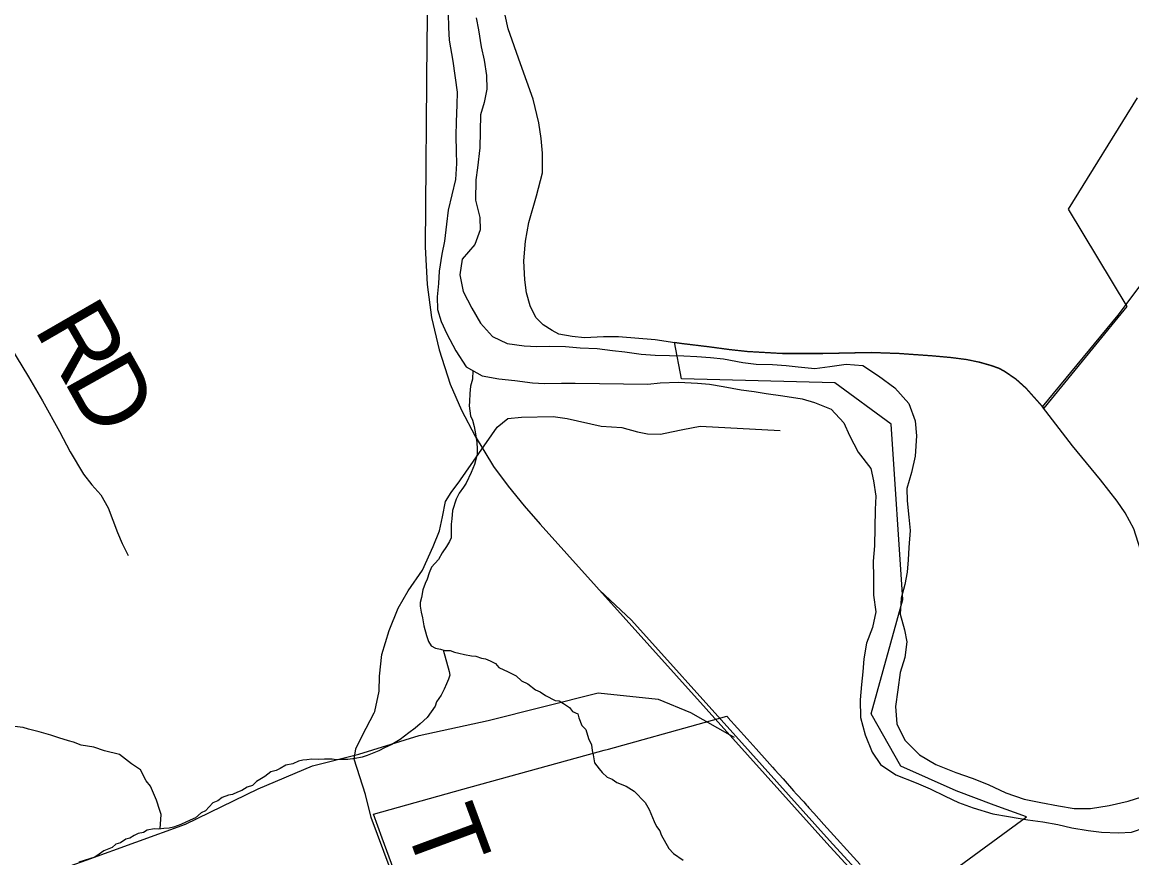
# Model space of a CAD drawing. Extents: x 0 to 34, y 0 to 22.
# Drawn here: x 4.106 to 4.974, y 17.9 to 18.554 of the extents above; entities that cross this region are included whole.
import ezdxf

# ---------------------------------------------------------------- set-up
doc = ezdxf.new("R2010")
doc.units = 0
for name, color, linetype in [('GM_X_Corporation', 7, 'Continuous'), ('GM_X_County_Road', 7, 'Continuous'), ('GM_X_Major_River', 7, 'Continuous'), ('GM_X_Minor_River', 7, 'Continuous'), ('GM_X_Rail_Line', 7, 'Continuous'), ('GM_X_State_Route', 7, 'Continuous'), ('GM_X_Township_Road', 7, 'Continuous'), ('GM_X_Township_Road_Text', 7, 'Continuous')]:
    doc.layers.add(name, color=color, linetype=linetype)

msp = doc.modelspace()

# ---------------------------------------------------------------- linework, layer by layer
at = {"layer": 'GM_X_Corporation'}
for points in [[(4.78763, 17.85568), (4.89183, 17.93218), (4.86662, 17.94128), (4.83691, 17.95241), (4.79356, 17.97192), (4.77043, 18.01277), (4.79511, 18.1023), (4.78607, 18.2397), (4.74184, 18.272), (4.62184, 18.27522), (4.61634, 18.30374), (4.62201, 18.30299), (4.64355, 18.30032), (4.65907, 18.29832), (4.67326, 18.29664), (4.7008, 18.29531), (4.73235, 18.29531), (4.77025, 18.29598), (4.79234, 18.29507), (4.81804, 18.29344), (4.83231, 18.29201), (4.84475, 18.29038), (4.85495, 18.28834), (4.86393, 18.28569), (4.87005, 18.28365), (4.87452, 18.28143), (4.88348, 18.27497), (4.89139, 18.26799), (4.9041, 18.25381), (4.90571, 18.25201), (4.94383, 18.29891), (4.97074, 18.33169), (4.92469, 18.408), (4.9788, 18.49504)], [(4.406, 17.86599), (4.38774, 17.91557), (4.38082, 17.93439), (4.38082, 17.93439), (4.45079, 17.95372), (4.56137, 17.98427), (4.56489, 17.98525), (4.63956, 18.00592), (4.65744, 18.01087), (4.65804, 18.0102), (4.65805, 18.01018), (4.65816, 18.01006), (4.67325, 17.99322), (4.68035, 17.9853), (4.689, 17.97564), (4.69321, 17.97094), (4.69502, 17.96892), (4.70135, 17.96185), (4.70959, 17.95266), (4.71201, 17.94996), (4.71752, 17.9438), (4.71983, 17.94122), (4.72053, 17.94044), (4.72054, 17.94043), (4.72165, 17.93921), (4.72541, 17.93504), (4.73336, 17.92624), (4.76168, 17.89491)]]:
    msp.add_lwpolyline(points, dxfattribs=at)
at = {"layer": 'GM_X_County_Road'}
for points in [[(4.9727, 18.3371), (5.00223, 18.37626), (5.03782, 18.42676), (5.04501, 18.43595), (5.05166, 18.44127), (5.06044, 18.44567), (5.06763, 18.4442), (5.08027, 18.44034), (5.0989, 18.43541), (5.10984, 18.43333), (5.13656, 18.42823), (5.21538, 18.41117), (5.25305, 18.40101), (5.26255, 18.40057), (5.26985, 18.40289), (5.28056, 18.40941), (5.29448, 18.41835), (5.30321, 18.42145), (5.31134, 18.42209), (5.32243, 18.41846), (5.33569, 18.41438), (5.34408, 18.40764), (5.34776, 18.40276)], [(4.90433, 18.25328), (4.96356, 18.32498), (4.96975, 18.33319), (4.9727, 18.3371)]]:
    msp.add_lwpolyline(points, dxfattribs=at)
at = {"layer": 'GM_X_Major_River'}
for points in [[(4.43927, 18.56122), (4.43948, 18.5502), (4.44008, 18.5403), (4.44285, 18.52391), (4.44625, 18.49952), (4.44609, 18.48964), (4.4455, 18.47635), (4.44532, 18.46533), (4.4455, 18.45316), (4.44573, 18.44365), (4.44514, 18.43111), (4.43944, 18.40726), (4.43812, 18.39626), (4.43639, 18.38298), (4.43432, 18.37275), (4.43221, 18.35948), (4.43167, 18.34961), (4.43074, 18.33936), (4.43096, 18.32947), (4.43385, 18.31992), (4.43825, 18.31034), (4.44525, 18.29692), (4.45341, 18.28462), (4.46583, 18.27757), (4.47909, 18.27507), (4.4916, 18.27373), (4.50525, 18.27198), (4.51474, 18.27144), (4.52804, 18.2716), (4.53868, 18.27181), (4.59564, 18.27086), (4.60516, 18.27184), (4.6196, 18.27236), (4.63441, 18.27174), (4.64389, 18.27082), (4.6545, 18.26912), (4.66851, 18.26661), (4.67875, 18.2653), (4.68822, 18.26362), (4.70111, 18.26189), (4.71626, 18.25936), (4.72609, 18.25653), (4.73892, 18.25138), (4.74901, 18.24057), (4.7534, 18.23061), (4.76003, 18.21757), (4.77008, 18.20486), (4.7722, 18.19532), (4.77391, 18.18313), (4.77336, 18.17288), (4.7729, 18.14438), (4.77194, 18.13223), (4.77212, 18.11968), (4.77227, 18.10561), (4.77396, 18.09266), (4.77149, 18.08054), (4.76673, 18.06807), (4.76463, 18.05594), (4.76371, 18.0457)], [(4.46125, 18.55782), (4.463, 18.54829), (4.46506, 18.53495), (4.46755, 18.52464), (4.46926, 18.51245), (4.46946, 18.5018), (4.4674, 18.49157), (4.46458, 18.48173), (4.46416, 18.45589), (4.46239, 18.44033), (4.4611, 18.43085), (4.46084, 18.41489), (4.46404, 18.40153), (4.46426, 18.39164), (4.46028, 18.3803), (4.45021, 18.36869), (4.4485, 18.35655), (4.45094, 18.34359), (4.45795, 18.33054), (4.4646, 18.31865), (4.47393, 18.30823), (4.48561, 18.30272), (4.49888, 18.30098), (4.50875, 18.30043), (4.51825, 18.30065), (4.53116, 18.30044), (4.54254, 18.29949), (4.55583, 18.29889), (4.56796, 18.29717), (4.57744, 18.29625), (4.59033, 18.29452)], [(4.59033, 18.29452), (4.60133, 18.29357), (4.62374, 18.2932), (4.63398, 18.29265), (4.6446, 18.29172), (4.65485, 18.29079), (4.67, 18.28787), (4.68023, 18.28656), (4.69314, 18.28635), (4.70376, 18.28541), (4.71325, 18.2845), (4.72614, 18.28314), (4.73794, 18.28485), (4.75089, 18.28653), (4.76379, 18.28556), (4.77619, 18.27737), (4.78896, 18.26803), (4.79977, 18.25569), (4.80487, 18.2423), (4.80583, 18.2305), (4.8048, 18.21455), (4.80194, 18.20167), (4.79832, 18.18919), (4.79854, 18.17968), (4.79985, 18.16674), (4.80083, 18.15646), (4.79985, 18.14317), (4.79931, 18.13329), (4.7984, 18.12381), (4.79672, 18.11395), (4.79389, 18.10335), (4.79293, 18.09083), (4.79653, 18.0786), (4.79827, 18.06907), (4.79656, 18.05693), (4.79295, 18.04521), (4.79121, 18.03156), (4.78948, 18.01866), (4.7904, 18.00496), (4.79665, 17.99231), (4.80824, 17.98072), (4.82104, 17.97328), (4.83651, 17.96694), (4.84935, 17.96255), (4.8618, 17.9574), (4.87576, 17.95109), (4.89011, 17.9459), (4.90299, 17.94341), (4.917, 17.9409), (4.92912, 17.9388), (4.94204, 17.93858), (4.95651, 17.941), (4.97138, 17.94455), (4.98207, 17.9478)], [(4.76371, 18.0457), (4.76279, 18.03583), (4.76183, 18.02368), (4.76199, 18.00999), (4.76556, 17.99625), (4.77105, 17.98285), (4.77773, 17.97324), (4.78975, 17.96506), (4.8056, 17.95871), (4.81655, 17.95397), (4.82823, 17.94845), (4.83879, 17.94334), (4.85012, 17.93935), (4.86562, 17.93453), (4.87774, 17.93243), (4.89289, 17.9299), (4.90464, 17.92818), (4.91638, 17.92608), (4.92736, 17.92362), (4.94024, 17.9215), (4.95048, 17.9202), (4.96376, 17.9196), (4.97403, 17.92018), (4.98473, 17.92381)]]:
    msp.add_lwpolyline(points, dxfattribs=at)
at = {"layer": 'GM_X_Minor_River'}
for points in [[(4.45875, 18.28159), (4.45849, 18.27472), (4.45688, 18.26942), (4.45641, 18.26373), (4.45592, 18.25727), (4.45586, 18.25385), (4.45687, 18.24622), (4.45833, 18.24277), (4.45977, 18.2378), (4.46082, 18.23208), (4.46184, 18.22522), (4.46214, 18.22027), (4.46207, 18.21609), (4.46086, 18.21192), (4.46003, 18.20813), (4.45726, 18.20172), (4.45332, 18.19342), (4.45137, 18.19041), (4.44787, 18.18553), (4.44551, 18.181), (4.44269, 18.17193), (4.4422, 18.16547), (4.44175, 18.16129), (4.44158, 18.15065), (4.44038, 18.14762), (4.43804, 18.14386), (4.43454, 18.13898), (4.43179, 18.1337), (4.42636, 18.12771), (4.42438, 18.12318), (4.42278, 18.11827), (4.4212, 18.11487), (4.4196, 18.10995), (4.41836, 18.10389), (4.41753, 18.1001), (4.41748, 18.09706), (4.41816, 18.09248), (4.41923, 18.0879), (4.42026, 18.0818), (4.42242, 18.07415), (4.42386, 18.06957), (4.42608, 18.0661), (4.42947, 18.06414), (4.43326, 18.06332), (4.43667, 18.0625), (4.44085, 18.06242), (4.44425, 18.06122), (4.44766, 18.0604), (4.4522, 18.05918), (4.45751, 18.05833), (4.46092, 18.05789), (4.46546, 18.05629), (4.46849, 18.05585), (4.47226, 18.05427), (4.47641, 18.05229), (4.47902, 18.0492), (4.48619, 18.04566), (4.49259, 18.0425), (4.49671, 18.03862), (4.50162, 18.03626), (4.50762, 18.03159), (4.51139, 18.03), (4.51553, 18.02727), (4.52307, 18.02333), (4.5261, 18.0229), (4.52949, 18.02094), (4.53438, 18.01781), (4.53661, 18.01473), (4.54076, 18.01275), (4.54147, 18.0097), (4.54402, 18.00357), (4.54701, 18.00047), (4.54918, 17.99359), (4.55137, 17.98861), (4.55206, 17.98403), (4.55276, 17.9806), (4.5538, 17.97449), (4.55752, 17.96986), (4.55975, 17.96678), (4.56387, 17.96329), (4.56765, 17.9617), (4.57141, 17.95897), (4.57858, 17.95618), (4.58498, 17.95227), (4.59357, 17.94337), (4.59652, 17.93799), (4.60054, 17.92842), (4.60238, 17.92458), (4.60498, 17.92111), (4.60607, 17.91805), (4.61197, 17.9073), (4.61571, 17.90343), (4.62323, 17.89836)], [(4.43542, 18.0628), (4.44019, 18.04608), (4.44052, 18.04303), (4.43971, 18.04), (4.43812, 18.03623), (4.43615, 18.03208), (4.4338, 18.02756), (4.43029, 18.02229), (4.42909, 18.01889), (4.42285, 18.00987), (4.41745, 18.00502), (4.41359, 18.00167), (4.40859, 17.99795), (4.40166, 17.99275), (4.39512, 17.98868), (4.38938, 17.98612), (4.38516, 17.98391), (4.37597, 17.98026), (4.37215, 17.97881), (4.36643, 17.97777), (4.36071, 17.97711), (4.35691, 17.97718), (4.35158, 17.97689), (4.34855, 17.97732), (4.34247, 17.97743), (4.33752, 17.97713), (4.33258, 17.97722), (4.32877, 17.97691), (4.32573, 17.97658), (4.32229, 17.97588), (4.31769, 17.97368), (4.31235, 17.97263), (4.30775, 17.97005), (4.30468, 17.96858), (4.30048, 17.96751), (4.29586, 17.96379), (4.28932, 17.95972), (4.28623, 17.95673), (4.28203, 17.95529), (4.2778, 17.9527), (4.27436, 17.95162), (4.27053, 17.94978), (4.26748, 17.94907), (4.2625, 17.94726), (4.25904, 17.94466), (4.25521, 17.9432), (4.2494, 17.93684), (4.24595, 17.93538), (4.2417, 17.93127), (4.23749, 17.92944), (4.23021, 17.92615), (4.22447, 17.92396), (4.22104, 17.92326), (4.21685, 17.92296), (4.21305, 17.92264), (4.20924, 17.92271), (4.2039, 17.92166), (4.20083, 17.91981), (4.19664, 17.91913), (4.19357, 17.91766), (4.19011, 17.91544), (4.18706, 17.91473), (4.18283, 17.91176), (4.17939, 17.91068), (4.1763, 17.90807), (4.1698, 17.90552), (4.16633, 17.90292), (4.16287, 17.9007), (4.15026, 17.89674)], [(4.21401, 17.92272), (4.21476, 17.93402), (4.21367, 17.93708), (4.21114, 17.94511), (4.20639, 17.95623), (4.20304, 17.96047), (4.19862, 17.96891), (4.19147, 17.9736), (4.18209, 17.98099), (4.17036, 17.98386), (4.16204, 17.98667), (4.15218, 17.98836), (4.14614, 17.99075), (4.14235, 17.99157), (4.13479, 17.99399), (4.12836, 17.996), (4.11928, 17.99882), (4.11398, 18.00006), (4.11095, 18.00087), (4.10679, 18.00209), (4.09996, 18.00297)]]:
    msp.add_lwpolyline(points, dxfattribs=at)
at = {"layer": 'GM_X_Rail_Line'}
msp.add_line((4.65976, 17.99642), (4.66314, 17.99452), dxfattribs=at)
for points in [[(4.42369, 18.60103), (4.42257, 18.53908), (4.42146, 18.37852), (4.42299, 18.34901), (4.42621, 18.32314), (4.43222, 18.29783), (4.4409, 18.27097), (4.44971, 18.25055), (4.46048, 18.23013), (4.47479, 18.20634), (4.48625, 18.19097), (4.49892, 18.1757), (4.5114, 18.16119), (4.66219, 17.99346), (4.73566, 17.91159), (4.76951, 17.87462), (4.79648, 17.84837), (4.82416, 17.82285), (5.10809, 17.55822)], [(4.55775, 18.10963), (4.58276, 18.08614), (4.66435, 17.99538), (4.73781, 17.91352), (4.77159, 17.87662), (4.79848, 17.85046), (4.82614, 17.82497), (5.11004, 17.56035), (5.11993, 17.5516), (5.12925, 17.54453), (5.17928, 17.51035)], [(4.08126, 17.8718), (4.15608, 17.89815), (4.2338, 17.92646), (4.29075, 17.95412), (4.33319, 17.97205), (4.36946, 17.98134), (4.41658, 17.99595), (4.47061, 18.00768), (4.55681, 18.0292), (4.60361, 18.02426), (4.62885, 18.01385), (4.65976, 17.99642)]]:
    msp.add_lwpolyline(points, dxfattribs=at)
at = {"layer": 'GM_X_State_Route'}
for points in [[(4.90433, 18.25328), (4.89162, 18.26746), (4.88371, 18.27445), (4.87475, 18.2809), (4.87028, 18.28313), (4.86416, 18.28517), (4.85518, 18.28782), (4.84499, 18.28986), (4.83254, 18.29149), (4.81827, 18.29292), (4.79257, 18.29455), (4.77048, 18.29546), (4.73258, 18.29478), (4.70104, 18.29478), (4.67349, 18.29612), (4.6593, 18.29779), (4.64378, 18.29979), (4.62224, 18.30246), (4.61658, 18.30322), (4.60121, 18.30563), (4.57249, 18.30798), (4.56097, 18.30798), (4.54595, 18.3073), (4.53627, 18.30814), (4.52592, 18.31014), (4.52074, 18.31298), (4.51373, 18.31749), (4.50805, 18.323), (4.50338, 18.33218), (4.50071, 18.34253), (4.4992, 18.35271), (4.49854, 18.36757), (4.49987, 18.38276), (4.50238, 18.39762), (4.50839, 18.41832), (4.51306, 18.43635), (4.51323, 18.45171), (4.51223, 18.46323), (4.51039, 18.47541), (4.50571, 18.49411), (4.49587, 18.52182), (4.48635, 18.5492), (4.48118, 18.57307)], [(5.06839, 17.99427), (5.0644, 17.99732), (5.05497, 18.0085), (5.04245, 18.02331), (5.02804, 18.04015), (5.01093, 18.05954), (4.99989, 18.07489), (4.99464, 18.08741), (4.98939, 18.10479), (4.9858, 18.11829), (4.98104, 18.14129), (4.97579, 18.15758), (4.96905, 18.17011), (4.96286, 18.17927), (4.94966, 18.19596), (4.92784, 18.22276), (4.90433, 18.25328)]]:
    msp.add_lwpolyline(points, dxfattribs=at)
at = {"layer": 'GM_X_Township_Road'}
for points in [[(3.74221, 18.69056), (3.87434, 18.53429), (3.88179, 18.52559), (3.888, 18.52311), (3.89649, 18.52145), (3.90663, 18.52145), (3.91864, 18.52166), (3.92816, 18.51689), (3.93313, 18.51089), (4.04636, 18.37758), (4.05961, 18.36102), (4.06831, 18.34777), (4.08176, 18.32438), (4.11095, 18.27676), (4.12193, 18.25775), (4.1353, 18.2338), (4.14366, 18.21782), (4.15388, 18.20055), (4.16056, 18.19219), (4.16762, 18.18421), (4.17319, 18.17399), (4.18062, 18.15486), (4.18415, 18.14613), (4.18898, 18.13684)], [(4.44893, 18.19615), (4.47755, 18.23731), (4.48612, 18.24416), (4.49661, 18.24511), (4.52139, 18.24568), (4.53245, 18.24397), (4.55913, 18.23792), (4.57517, 18.23691), (4.58756, 18.23348), (4.59538, 18.23196), (4.60548, 18.23176), (4.61406, 18.23348), (4.62283, 18.23539), (4.63656, 18.23806), (4.6991, 18.23464)], [(4.38136, 18.01368), (4.38182, 18.01459), (4.38526, 18.0306), (4.38564, 18.04243), (4.38754, 18.0592), (4.39327, 18.07808), (4.40013, 18.09544), (4.40794, 18.10916), (4.4192, 18.12537), (4.42758, 18.14387), (4.43267, 18.15606), (4.43502, 18.16712), (4.43731, 18.17895), (4.4417, 18.18619), (4.44837, 18.19535), (4.44893, 18.19615)], [(4.4409, 17.75764), (4.4047, 17.86301), (4.37915, 17.93164), (4.37457, 17.94957), (4.36581, 17.97721), (4.36714, 17.98542), (4.3721, 17.99552), (4.38136, 18.01368)]]:
    msp.add_lwpolyline(points, dxfattribs=at)

# ---------------------------------------------------------------- texts
at = {"layer": 'GM_X_Township_Road_Text'}
for s, rotation, p in [('R', 300.02325, (4.11464, 18.31447)), ('D', 299.32422, (4.1379, 18.27422)), ('T', 290.30508, (4.4043, 17.92733))]:
    msp.add_text(s, height=0.05682, rotation=rotation, dxfattribs=at).set_placement(p)

doc.saveas('drawing.dxf')
